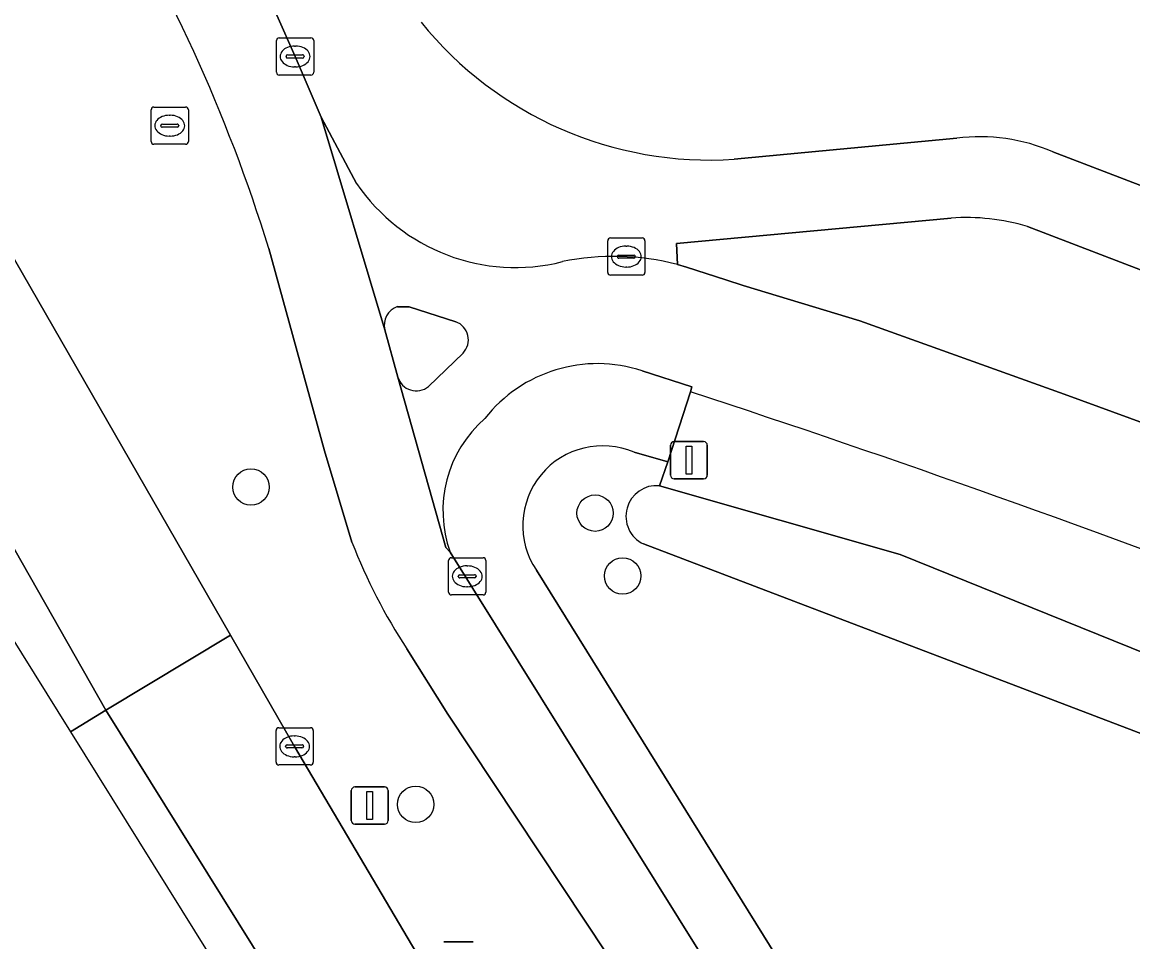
# Model space of a CAD drawing. Extents: x 158835 to 160077, y 386387 to 387778.
# Drawn here: x 159228.36 to 159258.2, y 386578.95 to 386603.65 of the extents above; entities that cross this region are included whole.
import ezdxf

# ---------------------------------------------------------------- set-up
doc = ezdxf.new("R2010")
doc.units = 0
for name, color, linetype in [('IMGEO_Berm_groen', 7, 'Continuous'), ('IMGEO_Boom', 7, 'Continuous'), ('IMGEO_Erf', 7, 'Continuous'), ('IMGEO_Fietspad_gesloten', 7, 'Continuous'), ('IMGEO_Groenvoorziening', 7, 'Continuous'), ('IMGEO_Kolk', 7, 'Continuous'), ('IMGEO_Lichtmast', 7, 'Continuous'), ('IMGEO_Rijbaan_regionaal_gesloten', 7, 'Continuous'), ('IMGEO_Rioolput', 7, 'Continuous'), ('IMGEO_Verkeersbordpaal', 7, 'Continuous'), ('IMGEO_Verkeerseiland_open', 7, 'Continuous'), ('IMGEO_Voetpad_open', 7, 'Continuous'), ('IMGEO_Waterloop', 7, 'Continuous')]:
    doc.layers.add(name, color=color, linetype=linetype)

msp = doc.modelspace()

# ---------------------------------------------------------------- linework, layer by layer
at = {"layer": 'IMGEO_Berm_groen'}
for points in [[(159200.586, 386654.914), (159184.27, 386681.064), (159187.243, 386671.128), (159192.163, 386663.234), (159203.017, 386645.855), (159212.816, 386630.184), (159212.948, 386629.976), (159214.359, 386627.371), (159216.006, 386623.671), (159219.009, 386615.649), (159219.878, 386613.309), (159222.398, 386607.673), (159223.378, 386605.792), (159226.911, 386599.431), (159233.96, 386587.187), (159235.681, 386584.197), (159238.851, 386578.829), (159239.908, 386577.097), (159241.609, 386574.556)], [(159253.322, 386598.392), (159245.943, 386597.703), (159245.966, 386597.143), (159246.213, 386597.071), (159247.266, 386596.727), (159247.732, 386596.575), (159250.873, 386595.627), (159256.36, 386593.66), (159261.284, 386591.858)], [(159280.905, 386588.38), (159255.371, 386598.168)], [(159237.221, 386589.683), (159236.486, 386592.137), (159234.984, 386597.575)], [(159246.318, 386593.724), (159245.708, 386591.841), (159245.483, 386591.2), (159251.956, 386589.355), (159258.578, 386586.673), (159268.885, 386582.857)], [(159252.092, 386566.76), (159251.953, 386566.952), (159251.535, 386567.591), (159251.429, 386567.529), (159239.799, 386585.061), (159238.693, 386586.818)]]:
    msp.add_lwpolyline(points, dxfattribs=at)
for centre, radius, start, end in [((159193.209, 386584.706), 43.712, 17.122, 31.9757), ((159253.721, 386592.555), 5.85, 73.6147, 93.9076), ((159140.128, 386269.844), 340.844, 68.90996, 71.84724), ((159251.825, 386595.376), 15.674, 201.2961, 213.0909)]:
    msp.add_arc(centre, radius, start, end, dxfattribs=at)
at = {"layer": 'IMGEO_Boom'}
for centre in [(159234.507, 386591.165), (159243.755, 386590.463), (159244.495, 386588.775), (159238.934, 386582.639)]:
    msp.add_circle(centre, 0.489, dxfattribs=at)
at = {"layer": 'IMGEO_Erf'}
for points in [[(159245.483, 386591.2), (159245.708, 386591.841), (159244.803, 386592.097)], [(159262.271, 386583.077), (159245.056, 386589.635)], [(159242.178, 386588.93), (159258.715, 386562.329), (159267.344, 386548.729), (159297.72, 386500), (159350.037, 386416.075), (159354.981, 386419.093), (159355.61, 386419.476), (159355.898, 386419.653), (159356.079, 386419.763), (159378.488, 386433.441), (159394.408, 386443.649), (159394.408, 386443.649), (159438.145, 386502.052)]]:
    msp.add_lwpolyline(points, dxfattribs=at)
for centre, radius, start, end in [((159243.955, 386590.128), 2.144, 66.7073, 213.9847), ((159245.407, 386590.38), 0.824, 84.7386, 244.7387)]:
    msp.add_arc(centre, radius, start, end, dxfattribs=at)
at = {"layer": 'IMGEO_Fietspad_gesloten'}
for points in [[(159238.693, 386586.818), (159239.799, 386585.061), (159251.429, 386567.529), (159251.535, 386567.591), (159251.953, 386566.952), (159253.354, 386567.797), (159239.861, 386589.413), (159239.747, 386589.542), (159238.457, 386594.119), (159238.106, 386595.386), (159236.393, 386601.098), (159235.693, 386602.734), (159235.204, 386603.839)], [(159237.345, 386599.323), (159236.393, 386601.098), (159238.106, 386595.386)], [(159234.984, 386597.575), (159236.486, 386592.137), (159237.221, 386589.683)], [(159250.873, 386595.627), (159247.732, 386596.575), (159247.266, 386596.727), (159246.213, 386597.071), (159245.966, 386597.143)], [(159238.446, 386596.01), (159238.757, 386596.003), (159240.011, 386595.605)], [(159261.284, 386591.858), (159256.36, 386593.66), (159250.873, 386595.627)], [(159240.207, 386594.764), (159239.274, 386593.863)], [(159245.017, 386594.288), (159246.351, 386593.857), (159246.318, 386593.724)], [(159238.457, 386594.119), (159239.747, 386589.542), (159239.861, 386589.413)]]:
    msp.add_lwpolyline(points, dxfattribs=at)
for centre, radius, start, end in [((159193.209, 386584.706), 43.712, 17.122, 31.9757), ((159241.613, 386602.223), 5.16, 214.1954, 284.1621), ((159244.256, 386590.58), 6.782, 75.3963, 101.7496), ((159238.603, 386595.52), 0.515, 107.7636, 195.0669), ((159239.831, 386595.12), 0.518, 316.6148, 69.6231), ((159243.821, 386590.628), 3.851, 71.9114, 141.8551), ((159238.95, 386594.261), 0.513, 196.0192, 309.185), ((159140.128, 386269.844), 340.844, 68.90996, 71.84724), ((159242.949, 386590.529), 3.284, 131.0405, 199.8762), ((159251.825, 386595.376), 15.674, 201.2961, 213.0909)]:
    msp.add_arc(centre, radius, start, end, dxfattribs=at)
at = {"layer": 'IMGEO_Groenvoorziening'}
for points in [[(159247.496, 386599.972), (159253.473, 386600.533)], [(159256.057, 386600.17), (159275.223, 386592.823), (159275.648, 386593.716)]]:
    msp.add_lwpolyline(points, dxfattribs=at)
for centre, radius, start, end in [((159246.837, 386609.934), 9.984, 218.9935, 273.7856), ((159254.101, 386595.626), 4.947, 66.7112, 97.2957)]:
    msp.add_arc(centre, radius, start, end, dxfattribs=at)
at = {"layer": 'IMGEO_Kolk'}
for p, q in [((159235.267, 386603.233), (159236.119, 386603.233)), ((159235.192, 386602.307), (159235.192, 386603.159)), ((159235.68, 386603.013), (159235.705, 386603.013)), ((159236.193, 386603.159), (159236.193, 386602.307)), ((159235.451, 386602.727), (159235.451, 386602.739)), ((159235.889, 386602.69), (159235.491, 386602.69)), ((159235.494, 386602.776), (159235.892, 386602.776)), ((159235.935, 386602.739), (159235.935, 386602.727)), ((159235.703, 386602.453), (159235.678, 386602.453)), ((159236.119, 386602.233), (159235.267, 386602.233)), ((159244.168, 386597.855), (159245.02, 386597.855)), ((159244.093, 386596.929), (159244.093, 386597.781)), ((159244.581, 386597.635), (159244.606, 386597.635)), ((159245.094, 386597.781), (159245.094, 386596.929)), ((159244.352, 386597.349), (159244.352, 386597.361)), ((159244.79, 386597.312), (159244.392, 386597.312)), ((159244.395, 386597.398), (159244.793, 386597.398)), ((159244.836, 386597.361), (159244.836, 386597.349)), ((159244.604, 386597.075), (159244.579, 386597.075)), ((159245.02, 386596.855), (159244.168, 386596.855)), ((159239.818, 386588.34), (159239.818, 386589.192)), ((159239.893, 386589.266), (159240.745, 386589.266)), ((159240.819, 386589.192), (159240.819, 386588.34)), ((159240.306, 386589.046), (159240.331, 386589.046)), ((159240.077, 386588.76), (159240.077, 386588.772)), ((159240.515, 386588.723), (159240.117, 386588.723)), ((159240.12, 386588.809), (159240.518, 386588.809)), ((159240.561, 386588.772), (159240.561, 386588.76)), ((159240.745, 386588.266), (159239.893, 386588.266)), ((159240.329, 386588.486), (159240.304, 386588.486)), ((159235.255, 386584.697), (159236.107, 386584.697)), ((159235.18, 386583.771), (159235.18, 386584.623)), ((159235.668, 386584.477), (159235.693, 386584.477)), ((159236.181, 386584.623), (159236.181, 386583.771)), ((159235.439, 386584.191), (159235.439, 386584.203)), ((159235.877, 386584.154), (159235.479, 386584.154)), ((159235.482, 386584.24), (159235.88, 386584.24)), ((159235.923, 386584.203), (159235.923, 386584.191)), ((159235.691, 386583.917), (159235.666, 386583.917)), ((159236.107, 386583.697), (159235.255, 386583.697))]:
    msp.add_line(p, q, dxfattribs=at)
for points in [[(159235.267, 386603.233), (159236.119, 386603.233)], [(159235.192, 386602.307), (159235.192, 386603.159)], [(159236.193, 386603.159), (159236.193, 386602.307)], [(159236.119, 386602.233), (159235.267, 386602.233)], [(159244.168, 386597.855), (159245.02, 386597.855)], [(159244.093, 386596.929), (159244.093, 386597.781)], [(159245.094, 386597.781), (159245.094, 386596.929)], [(159245.02, 386596.855), (159244.168, 386596.855)], [(159239.818, 386588.34), (159239.818, 386589.192)], [(159239.893, 386589.266), (159240.745, 386589.266)], [(159240.819, 386589.192), (159240.819, 386588.34)], [(159240.745, 386588.266), (159239.893, 386588.266)], [(159235.255, 386584.697), (159236.107, 386584.697)], [(159235.18, 386583.771), (159235.18, 386584.623)], [(159236.181, 386584.623), (159236.181, 386583.771)], [(159236.107, 386583.697), (159235.255, 386583.697)]]:
    msp.add_lwpolyline(points, dxfattribs=at)
for centre, radius, start, end in [((159235.269, 386603.157), 0.0765, 91.552, 178.448), ((159235.269, 386603.157), 0.0765, 91.552, 178.448), ((159236.117, 386603.157), 0.0765, 1.552, 88.448), ((159236.117, 386603.157), 0.0765, 1.552, 88.448), ((159235.491, 386602.736), 0.0403, 85.8775, 175.7526), ((159235.488, 386602.726), 0.0366, 178.938, 274.7102), ((159235.892, 386602.733), 0.043, 264.8664, 352.4533), ((159235.896, 386602.738), 0.0386, 1.7309, 96.639), ((159235.269, 386602.309), 0.0765, 181.552, 268.448), ((159235.269, 386602.309), 0.0765, 181.552, 268.448), ((159236.117, 386602.309), 0.0765, 271.552, 358.448), ((159236.117, 386602.309), 0.0765, 271.552, 358.448), ((159244.17, 386597.779), 0.0765, 91.552, 178.448), ((159244.17, 386597.779), 0.0765, 91.552, 178.448), ((159245.018, 386597.779), 0.0765, 1.552, 88.448), ((159245.018, 386597.779), 0.0765, 1.552, 88.448), ((159244.392, 386597.358), 0.0403, 85.8775, 175.7526), ((159244.389, 386597.348), 0.0366, 178.938, 274.7102), ((159244.793, 386597.355), 0.043, 264.8664, 352.4533), ((159244.797, 386597.36), 0.0386, 1.7309, 96.639), ((159244.17, 386596.931), 0.0765, 181.552, 268.448), ((159244.17, 386596.931), 0.0765, 181.552, 268.448), ((159245.018, 386596.931), 0.0765, 271.552, 358.448), ((159245.018, 386596.931), 0.0765, 271.552, 358.448), ((159239.895, 386589.19), 0.0765, 91.552, 178.448), ((159239.895, 386589.19), 0.0765, 91.552, 178.448), ((159240.743, 386589.19), 0.0765, 1.552, 88.448), ((159240.743, 386589.19), 0.0765, 1.552, 88.448), ((159240.117, 386588.769), 0.0403, 85.8775, 175.7526), ((159240.114, 386588.759), 0.0366, 178.938, 274.7102), ((159240.518, 386588.766), 0.043, 264.8664, 352.4533), ((159240.522, 386588.771), 0.0386, 1.7309, 96.639), ((159239.895, 386588.342), 0.0765, 181.552, 268.448), ((159239.895, 386588.342), 0.0765, 181.552, 268.448), ((159240.743, 386588.342), 0.0765, 271.552, 358.448), ((159240.743, 386588.342), 0.0765, 271.552, 358.448), ((159235.257, 386584.621), 0.0765, 91.552, 178.448), ((159235.257, 386584.621), 0.0765, 91.552, 178.448), ((159236.105, 386584.621), 0.0765, 1.552, 88.448), ((159236.105, 386584.621), 0.0765, 1.552, 88.448), ((159235.479, 386584.2), 0.0403, 85.8775, 175.7526), ((159235.476, 386584.19), 0.0366, 178.938, 274.7102), ((159235.88, 386584.197), 0.043, 264.8664, 352.4533), ((159235.884, 386584.202), 0.0386, 1.7309, 96.639), ((159235.257, 386583.773), 0.0765, 181.552, 268.448), ((159235.257, 386583.773), 0.0765, 181.552, 268.448), ((159236.105, 386583.773), 0.0765, 271.552, 358.448), ((159236.105, 386583.773), 0.0765, 271.552, 358.448)]:
    msp.add_arc(centre, radius, start, end, dxfattribs=at)
for centre, major_axis, ratio, start_param, end_param in [((159235.679, 386602.733), (-0.387, 0.002), 0.722429, 4.712389, 7.853982), ((159235.704, 386602.733), (-0.39, 0.002), 0.717154, 1.570796, 4.712389), ((159244.58, 386597.355), (-0.387, 0.002), 0.722429, 4.712389, 7.853982), ((159244.605, 386597.355), (-0.39, 0.002), 0.717154, 1.570796, 4.712389), ((159240.305, 386588.766), (-0.387, 0.002), 0.722429, 4.712389, 7.853982), ((159240.33, 386588.766), (-0.39, 0.002), 0.717154, 1.570796, 4.712389), ((159235.667, 386584.197), (-0.387, 0.002), 0.722429, 4.712389, 7.853982), ((159235.692, 386584.197), (-0.39, 0.002), 0.717154, 1.570796, 4.712389)]:
    msp.add_ellipse(centre, major_axis=major_axis, ratio=ratio, start_param=start_param, end_param=end_param, dxfattribs=at)
at = {"layer": 'IMGEO_Lichtmast'}
for p, q in [((159245.78, 386591.485), (159245.78, 386592.285)), ((159245.78, 386592.285), (159245.78, 386591.485)), ((159245.88, 386592.385), (159246.67, 386592.385)), ((159246.67, 386592.385), (159245.88, 386592.385)), ((159246.77, 386592.285), (159246.77, 386591.485)), ((159246.77, 386591.485), (159246.77, 386592.285)), ((159246.67, 386591.385), (159245.88, 386591.385)), ((159245.88, 386591.385), (159246.67, 386591.385)), ((159239.686, 386578.948), (159240.476, 386578.948)), ((159240.476, 386578.948), (159239.686, 386578.948))]:
    msp.add_line(p, q, dxfattribs=at)
msp.add_lwpolyline([(159246.2, 386592.26), (159246.35, 386592.26), (159246.35, 386591.51), (159246.2, 386591.51), (159246.2, 386592.26)], dxfattribs=at)
for centre, start, end in [((159245.88, 386592.285), 90, 180), ((159245.88, 386592.285), 90, 180), ((159246.67, 386592.285), 0, 90), ((159246.67, 386592.285), 360, 90), ((159245.88, 386591.485), 180, 270), ((159245.88, 386591.485), 180, 270), ((159246.67, 386591.485), 270, 0), ((159246.67, 386591.485), 270, 0)]:
    msp.add_arc(centre, 0.1, start, end, dxfattribs=at)
at = {"layer": 'IMGEO_Rijbaan_regionaal_gesloten'}
for points in [[(159168.342, 386694.627), (159165.539, 386692.92), (159207.253, 386626.278), (159230.609, 386585.166), (159233.96, 386587.187), (159226.911, 386599.431), (159223.378, 386605.792), (159222.398, 386607.673), (159203.343, 386639.039)], [(159229.657, 386584.591), (159230.609, 386585.166), (159207.253, 386626.278), (159165.539, 386692.92), (159164.668, 386692.389), (159164.114, 386692.051), (159196.624, 386637.589), (159216.91, 386605.043)], [(159235.681, 386584.197), (159233.96, 386587.187), (159230.609, 386585.166), (159302.571, 386469.726), (159345.081, 386401.546), (159348.223, 386403.503), (159321.596, 386445.895), (159291.106, 386494.697), (159287.804, 386500), (159259.483, 386545.636), (159258.932, 386546.526), (159255.213, 386552.519), (159255.058, 386552.765), (159249.738, 386561.333), (159239.908, 386577.097), (159238.851, 386578.829)], [(159343.877, 386400.796), (159345.081, 386401.546), (159302.571, 386469.726), (159230.609, 386585.166), (159229.657, 386584.591), (159254.183, 386545.243)]]:
    msp.add_lwpolyline(points, close=True, dxfattribs=at)
at = {"layer": 'IMGEO_Rioolput'}
for p, q in [((159231.824, 386600.447), (159231.824, 386601.299)), ((159231.899, 386601.373), (159232.751, 386601.373)), ((159232.312, 386601.153), (159232.337, 386601.153)), ((159232.825, 386601.299), (159232.825, 386600.447)), ((159232.083, 386600.867), (159232.083, 386600.879)), ((159232.521, 386600.83), (159232.123, 386600.83)), ((159232.126, 386600.916), (159232.524, 386600.916)), ((159232.567, 386600.879), (159232.567, 386600.867)), ((159232.335, 386600.593), (159232.31, 386600.593)), ((159232.751, 386600.373), (159231.899, 386600.373))]:
    msp.add_line(p, q, dxfattribs=at)
for points in [[(159231.824, 386600.447), (159231.824, 386601.299)], [(159231.899, 386601.373), (159232.751, 386601.373)], [(159232.825, 386601.299), (159232.825, 386600.447)], [(159232.751, 386600.373), (159231.899, 386600.373)]]:
    msp.add_lwpolyline(points, dxfattribs=at)
for centre, radius, start, end in [((159231.901, 386601.297), 0.0765, 91.552, 178.448), ((159231.901, 386601.297), 0.0765, 91.552, 178.448), ((159232.749, 386601.297), 0.0765, 1.552, 88.448), ((159232.749, 386601.297), 0.0765, 1.552, 88.448), ((159232.123, 386600.876), 0.0403, 85.8775, 175.7526), ((159232.12, 386600.866), 0.0366, 178.938, 274.7102), ((159232.524, 386600.873), 0.043, 264.8664, 352.4533), ((159232.528, 386600.878), 0.0386, 1.7309, 96.639), ((159231.901, 386600.449), 0.0765, 181.552, 268.448), ((159231.901, 386600.449), 0.0765, 181.552, 268.448), ((159232.749, 386600.449), 0.0765, 271.552, 358.448), ((159232.749, 386600.449), 0.0765, 271.552, 358.448)]:
    msp.add_arc(centre, radius, start, end, dxfattribs=at)
for centre, major_axis, ratio, start_param, end_param in [((159232.311, 386600.873), (-0.387, 0.002), 0.722429, 4.712389, 7.853982), ((159232.336, 386600.873), (-0.39, 0.002), 0.717154, 1.570796, 4.712389)]:
    msp.add_ellipse(centre, major_axis=major_axis, ratio=ratio, start_param=start_param, end_param=end_param, dxfattribs=at)
at = {"layer": 'IMGEO_Verkeersbordpaal'}
for p, q in [((159237.202, 386582.208), (159237.202, 386583.008)), ((159237.202, 386583.008), (159237.202, 386582.208)), ((159237.302, 386583.108), (159238.092, 386583.108)), ((159238.092, 386583.108), (159237.302, 386583.108)), ((159238.192, 386583.008), (159238.192, 386582.208)), ((159238.192, 386582.208), (159238.192, 386583.008)), ((159238.092, 386582.108), (159237.302, 386582.108)), ((159237.302, 386582.108), (159238.092, 386582.108))]:
    msp.add_line(p, q, dxfattribs=at)
msp.add_lwpolyline([(159237.622, 386582.983), (159237.772, 386582.983), (159237.772, 386582.233), (159237.622, 386582.233), (159237.622, 386582.983)], dxfattribs=at)
for centre, start, end in [((159237.302, 386583.008), 90, 180), ((159237.302, 386583.008), 90, 180), ((159238.092, 386583.008), 0, 90), ((159238.092, 386583.008), 360, 90), ((159237.302, 386582.208), 180, 270), ((159237.302, 386582.208), 180, 270), ((159238.092, 386582.208), 270, 0), ((159238.092, 386582.208), 270, 0)]:
    msp.add_arc(centre, 0.1, start, end, dxfattribs=at)
at = {"layer": 'IMGEO_Verkeerseiland_open'}
for points in [[(159240.011, 386595.605), (159238.757, 386596.003), (159238.446, 386596.01)], [(159238.106, 386595.386), (159238.457, 386594.119)], [(159239.274, 386593.863), (159240.207, 386594.764)]]:
    msp.add_lwpolyline(points, dxfattribs=at)
for centre, radius, start, end in [((159238.603, 386595.52), 0.515, 107.7636, 195.0669), ((159239.831, 386595.12), 0.518, 316.6148, 69.6231), ((159238.95, 386594.261), 0.513, 196.0192, 309.185)]:
    msp.add_arc(centre, radius, start, end, dxfattribs=at)
at = {"layer": 'IMGEO_Voetpad_open'}
for points in [[(159235.204, 386603.839), (159235.693, 386602.734), (159236.393, 386601.098), (159237.345, 386599.323)], [(159253.473, 386600.533), (159247.496, 386599.972)], [(159275.223, 386592.823), (159256.057, 386600.17)], [(159245.966, 386597.143), (159245.943, 386597.703), (159253.322, 386598.392)], [(159255.371, 386598.168), (159280.905, 386588.38)], [(159244.803, 386592.097), (159245.708, 386591.841), (159246.318, 386593.724), (159246.351, 386593.857), (159245.017, 386594.288)], [(159239.861, 386589.413), (159253.354, 386567.797), (159253.667, 386567.296), (159263.845, 386550.455)], [(159297.72, 386500), (159267.344, 386548.729), (159258.715, 386562.329), (159242.178, 386588.93)]]:
    msp.add_lwpolyline(points, dxfattribs=at)
for centre, radius, start, end in [((159246.837, 386609.934), 9.984, 218.9935, 273.7856), ((159254.101, 386595.626), 4.947, 66.7112, 97.2957), ((159241.613, 386602.223), 5.16, 214.1954, 284.1621), ((159253.721, 386592.555), 5.85, 73.6147, 93.9076), ((159244.256, 386590.58), 6.782, 75.3963, 101.7496), ((159243.821, 386590.628), 3.851, 71.9114, 141.8551), ((159242.949, 386590.529), 3.284, 131.0405, 199.8762), ((159243.955, 386590.128), 2.144, 66.7073, 213.9847)]:
    msp.add_arc(centre, radius, start, end, dxfattribs=at)
at = {"layer": 'IMGEO_Waterloop'}
for points in [[(159268.885, 386582.857), (159258.578, 386586.673), (159251.956, 386589.355), (159245.483, 386591.2)], [(159245.056, 386589.635), (159262.271, 386583.077)]]:
    msp.add_lwpolyline(points, dxfattribs=at)
msp.add_arc((159245.407, 386590.38), 0.824, 84.7386, 244.7387, dxfattribs=at)

doc.saveas('drawing.dxf')
